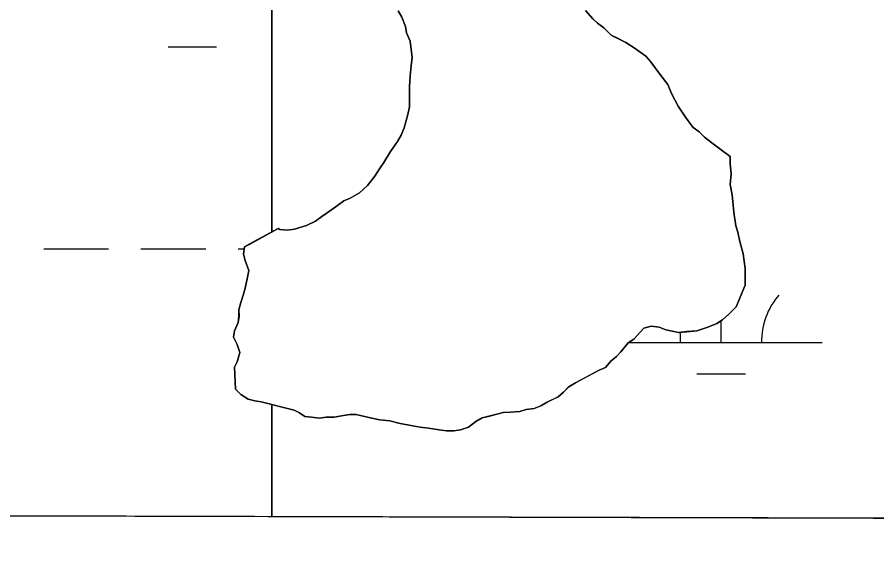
# Model space of a CAD drawing. Extents: x 3161564 to 3199464, y 849354 to 874788.
# Drawn here: x 3188351.4 to 3188776.4, y 854733.3 to 855004.4 of the extents above; entities that cross this region are included whole.
import ezdxf

# ---------------------------------------------------------------- set-up
doc = ezdxf.new("R2010")
doc.units = 0
for name, color, linetype in [('V-GRID-FRAM', 7, 'Continuous'), ('V-SITE-VEGE', 7, 'Continuous'), ('V-TOPO-SHOR', 7, 'Continuous'), ('V-WETL-SWMP', 7, 'Continuous')]:
    doc.layers.add(name, color=color, linetype=linetype)

msp = doc.modelspace()

# ---------------------------------------------------------------- linework, layer by layer
at = {"layer": 'V-GRID-FRAM'}
msp.add_lwpolyline([(3165819.25, 873007.56), (3197186.66, 872920.88), (3197144.33, 854733.31), (3165761.05, 854820.03), (3165819.25, 873007.56)], dxfattribs=at)
at = {"layer": 'V-SITE-VEGE'}
for points in [[(3185243.66, 856897.42), (3185243.66, 854766.19), (3192664.71, 854745.68)], [(3188632.42, 855007.62), (3188636.04, 855003.56), (3188638.31, 855001.31), (3188641.47, 854999.06), (3188645.09, 854995.45), (3188647.81, 854994.1), (3188652.33, 854991.85), (3188656.4, 854989.15), (3188662.28, 854985.09), (3188664.55, 854982.39), (3188669.08, 854976.07), (3188673.15, 854971.11), (3188674.97, 854966.6), (3188678.14, 854960.28), (3188681.77, 854954.86), (3188685.39, 854949.9), (3188688.56, 854947.65), (3188691.28, 854944.94), (3188694.89, 854942.24), (3188699.42, 854938.64), (3188703.94, 854935.48), (3188703.95, 854931.87), (3188704.41, 854926.9), (3188703.97, 854921.48), (3188704.88, 854916.51), (3188705.8, 854907.93), (3188706.72, 854901.15), (3188707.63, 854897.99), (3188708.54, 854893.93), (3188710.36, 854887.16), (3188711.28, 854879.93), (3188711.3, 854871.8), (3188709.95, 854868.63), (3188708.15, 854864.11), (3188706.8, 854860.95), (3188703.19, 854857.33), (3188700.04, 854854.61), (3188697.33, 854852.8), (3188692.82, 854850.98), (3188687.4, 854849.16), (3188682.43, 854848.7), (3188678.36, 854848.24), (3188672.04, 854849.59), (3188668.87, 854850.93), (3188664.8, 854851.38), (3188661.19, 854850.46), (3188656.23, 854845.04), (3188653.53, 854843.22), (3188649.92, 854838.7), (3188647.67, 854836.44), (3188644.96, 854834.17), (3188642.26, 854831), (3188639.1, 854829.64), (3188627.37, 854823.3), (3188624.21, 854821.48), (3188621.5, 854818.77), (3188618.79, 854816.5), (3188613.38, 854813.78), (3188610.22, 854811.97), (3188607.06, 854810.61), (3188603, 854810.15), (3188599.84, 854809.24), (3188595.32, 854808.78), (3188591.71, 854808.77), (3188588.55, 854807.86), (3188581.32, 854806.04), (3188578.16, 854804.22), (3188574.55, 854801.51), (3188570.49, 854800.14), (3188567.33, 854799.69), (3188563.72, 854799.68), (3188560.1, 854800.12), (3188554.68, 854801.02), (3188550.61, 854801.46), (3188545.19, 854802.35), (3188540.67, 854803.25), (3188535.7, 854804.59), (3188530.73, 854805.03), (3188526.66, 854805.93), (3188518.97, 854807.72), (3188515.81, 854807.71), (3188512.65, 854807.26), (3188508.14, 854806.34), (3188504.07, 854806.34), (3188500.91, 854805.88), (3188496.84, 854806.32), (3188493.68, 854806.77), (3188490.96, 854808.57), (3188488.25, 854809.92), (3188481.02, 854811.71), (3188476.05, 854813.06), (3188471.98, 854813.95), (3188468.82, 854814.4), (3188465.65, 854815.3), (3188462.04, 854817.55), (3188459.32, 854820.25), (3188458.85, 854831.09), (3188460.2, 854833.81), (3188461.54, 854838.33), (3188460.18, 854842.39), (3188458.36, 854846), (3188458.81, 854849.16), (3188460.61, 854853.23), (3188461.06, 854856.4), (3188461.05, 854859.56)], [(3188461.05, 854859.56), (3188461.94, 854863.18), (3188463.29, 854867.24), (3188464.19, 854870.86), (3188465.98, 854879), (3188464.16, 854883.96), (3188463.25, 854887.12), (3188463.7, 854890.74), (3188466.4, 854892.09), (3188480.39, 854899.8), (3188481.3, 854899.35), (3188484.91, 854898.91), (3188488.53, 854899.37), (3188494.4, 854901.19), (3188498.91, 854903.45), (3188502.07, 854905.72), (3188507.93, 854909.8), (3188512.89, 854913.42), (3188516.05, 854914.78), (3188520.57, 854917.5), (3188524.63, 854921.12), (3188528.23, 854925.65), (3188530.48, 854929.27), (3188532.74, 854932.43), (3188535.89, 854937.86), (3188539.49, 854942.84), (3188541.29, 854946), (3188542.64, 854949.62), (3188544.43, 854955.5), (3188545.33, 854960.01), (3188545.31, 854969.95), (3188545.75, 854975.38), (3188546.19, 854980.34), (3188546.64, 854984.41), (3188545.72, 854992.54), (3188543.9, 854996.6), (3188543.44, 854999.77), (3188541.62, 855004.28), (3188539.81, 855007.44)]]:
    msp.add_lwpolyline(points, dxfattribs=at)
at = {"layer": 'V-TOPO-SHOR'}
for points in [[(3188539.81, 855007.44), (3188541.62, 855004.28), (3188543.44, 854999.77), (3188543.9, 854996.6), (3188545.72, 854992.54), (3188546.64, 854984.41), (3188546.19, 854980.34), (3188545.75, 854975.38), (3188545.31, 854969.95), (3188545.32, 854966.34), (3188545.33, 854960.01), (3188544.43, 854955.5), (3188542.64, 854949.62), (3188541.29, 854946), (3188539.49, 854942.84), (3188535.89, 854937.86), (3188532.73, 854932.43), (3188530.48, 854929.27), (3188528.23, 854925.65), (3188524.63, 854921.12), (3188520.57, 854917.5), (3188516.05, 854914.78), (3188512.89, 854913.42), (3188507.93, 854909.8), (3188502.07, 854905.72), (3188498.91, 854903.45), (3188494.4, 854901.19), (3188488.53, 854899.37), (3188484.91, 854898.91), (3188481.3, 854899.35), (3188480.39, 854899.8), (3188466.4, 854892.1)], [(3188691.28, 854944.94), (3188688.56, 854947.65), (3188685.39, 854949.9), (3188681.77, 854954.86), (3188678.14, 854960.28), (3188674.97, 854966.6), (3188673.15, 854971.11), (3188669.08, 854976.07), (3188664.55, 854982.39), (3188662.28, 854985.09), (3188656.4, 854989.15), (3188652.33, 854991.85), (3188647.81, 854994.1), (3188645.09, 854995.45), (3188641.47, 854999.06), (3188638.31, 855001.31), (3188636.04, 855003.56), (3188632.42, 855007.62)], [(3188466.4, 854892.1), (3188463.7, 854890.74), (3188463.25, 854887.12), (3188464.16, 854883.96), (3188465.98, 854879), (3188465.08, 854874.93), (3188464.19, 854870.86), (3188463.29, 854867.24), (3188461.94, 854863.18), (3188461.05, 854859.56), (3188461.06, 854856.4), (3188460.61, 854853.23), (3188458.81, 854849.16), (3188458.36, 854846), (3188460.18, 854842.39), (3188461.54, 854838.33), (3188460.2, 854833.81), (3188458.85, 854831.09), (3188459.32, 854820.25), (3188462.04, 854817.55), (3188465.65, 854815.3), (3188468.82, 854814.4), (3188471.98, 854813.95), (3188476.05, 854813.06), (3188481.02, 854811.71), (3188488.25, 854809.92), (3188490.96, 854808.57), (3188493.68, 854806.77), (3188496.84, 854806.32), (3188500.91, 854805.88), (3188504.07, 854806.34), (3188508.14, 854806.34), (3188512.65, 854807.26), (3188515.81, 854807.71), (3188518.97, 854807.72), (3188526.66, 854805.93), (3188530.73, 854805.03), (3188535.7, 854804.59), (3188540.67, 854803.25), (3188545.19, 854802.35), (3188550.61, 854801.46), (3188554.68, 854801.02), (3188560.1, 854800.12), (3188563.72, 854799.68), (3188567.33, 854799.69), (3188570.49, 854800.14), (3188574.55, 854801.51), (3188578.16, 854804.22), (3188581.32, 854806.04), (3188584.93, 854806.95), (3188588.55, 854807.86), (3188591.71, 854808.77), (3188595.32, 854808.78), (3188599.84, 854809.24), (3188603, 854810.15), (3188607.06, 854810.61), (3188610.22, 854811.97), (3188613.38, 854813.78), (3188616.09, 854815.14), (3188618.8, 854816.5), (3188621.5, 854818.77), (3188624.21, 854821.48), (3188627.37, 854823.3), (3188633.23, 854826.47), (3188639.1, 854829.64), (3188642.26, 854831), (3188644.96, 854834.17), (3188647.67, 854836.44), (3188649.92, 854838.7), (3188653.53, 854843.22), (3188656.23, 854845.04), (3188661.19, 854850.47), (3188664.8, 854851.38), (3188668.87, 854850.93), (3188672.04, 854849.59), (3188678.36, 854848.24), (3188682.43, 854848.7), (3188687.4, 854849.16), (3188692.82, 854850.98), (3188697.33, 854852.8), (3188700.04, 854854.61), (3188703.19, 854857.33), (3188706.8, 854860.95), (3188708.15, 854864.11), (3188709.95, 854868.63), (3188711.3, 854871.8), (3188711.29, 854874.96), (3188711.28, 854879.93), (3188710.36, 854887.16), (3188708.54, 854893.93), (3188707.63, 854897.99), (3188706.72, 854901.15), (3188705.8, 854907.93), (3188704.88, 854916.51), (3188703.97, 854921.48), (3188704.41, 854926.9), (3188703.95, 854931.87), (3188703.94, 854935.48), (3188699.42, 854938.64), (3188694.89, 854942.24), (3188691.28, 854944.94)]]:
    msp.add_lwpolyline(points, dxfattribs=at)
at = {"layer": 'V-WETL-SWMP'}
for p, q in [((3188477.25, 854898.07), (3188477.25, 855125.31)), ((3188632.42, 855007.62), (3188636.04, 855003.56)), ((3188636.04, 855003.56), (3188638.31, 855001.31)), ((3188638.31, 855001.31), (3188641.47, 854999.06)), ((3188641.47, 854999.06), (3188645.09, 854995.45)), ((3188645.09, 854995.45), (3188652.33, 854991.85)), ((3188652.33, 854991.85), (3188656.4, 854989.15)), ((3188426, 854989.72), (3188450, 854989.72)), ((3188656.4, 854989.15), (3188662.28, 854985.09)), ((3188662.28, 854985.09), (3188664.55, 854982.39)), ((3188664.55, 854982.39), (3188669.08, 854976.07)), ((3188669.08, 854976.07), (3188673.15, 854971.11)), ((3188673.15, 854971.11), (3188674.97, 854966.6)), ((3188674.97, 854966.6), (3188678.14, 854960.28)), ((3188678.14, 854960.28), (3188681.77, 854954.87)), ((3188681.77, 854954.87), (3188685.39, 854949.9)), ((3188685.39, 854949.9), (3188688.56, 854947.65)), ((3188688.56, 854947.65), (3188691.27, 854944.95)), ((3188691.27, 854944.95), (3188694.89, 854942.24)), ((3188694.89, 854942.24), (3188699.42, 854938.64)), ((3188699.42, 854938.64), (3188703.94, 854935.48)), ((3188703.94, 854935.48), (3188703.95, 854931.87)), ((3188703.95, 854931.87), (3188704.41, 854926.9)), ((3188704.41, 854926.9), (3188703.97, 854921.48)), ((3188703.97, 854921.48), (3188704.88, 854916.51)), ((3188704.88, 854916.51), (3188705.8, 854907.93)), ((3188705.8, 854907.93), (3188706.72, 854901.16)), ((3188466.41, 854892.1), (3188477.25, 854898.07)), ((3188706.72, 854901.16), (3188707.63, 854898)), ((3188707.63, 854898), (3188708.54, 854893.93)), ((3188708.54, 854893.93), (3188710.36, 854887.16)), ((3188364.59, 854889.72), (3188396.59, 854889.72)), ((3188412.59, 854889.72), (3188444.59, 854889.72)), ((3188460.59, 854889.72), (3188463.57, 854889.72)), ((3188463.25, 854887.12), (3188463.7, 854890.74)), ((3188463.7, 854890.74), (3188466.41, 854892.1)), ((3188464.16, 854883.96), (3188463.25, 854887.12)), ((3188710.36, 854887.16), (3188711.28, 854879.93)), ((3188465.98, 854878.99), (3188464.16, 854883.96)), ((3188464.19, 854870.86), (3188465.98, 854878.99)), ((3188711.28, 854879.93), (3188711.3, 854871.8)), ((3188463.29, 854867.24), (3188464.19, 854870.86)), ((3188709.95, 854868.64), (3188708.15, 854864.12)), ((3188711.3, 854871.8), (3188709.95, 854868.64)), ((3188461.94, 854863.18), (3188463.29, 854867.24)), ((3188708.15, 854864.12), (3188706.8, 854860.95)), ((3188461.05, 854859.56), (3188461.94, 854863.18)), ((3188461.05, 854856.4), (3188461.05, 854859.56)), ((3188706.8, 854860.95), (3188703.19, 854857.33)), ((3188460.61, 854853.23), (3188461.05, 854856.4)), ((3188703.19, 854857.33), (3188700.04, 854854.61)), ((3188458.81, 854849.16), (3188460.61, 854853.23)), ((3188664.8, 854851.38), (3188661.19, 854850.47)), ((3188668.87, 854850.94), (3188664.8, 854851.38)), ((3188672.04, 854849.59), (3188668.87, 854850.94)), ((3188692.81, 854850.98), (3188687.4, 854849.17)), ((3188697.33, 854852.8), (3188692.81, 854850.98)), ((3188700.04, 854854.61), (3188697.33, 854852.8)), ((3188699.42, 854843.3), (3188699.42, 854854.2)), ((3188458.36, 854846), (3188458.81, 854849.16)), ((3188661.19, 854850.47), (3188656.23, 854845.04)), ((3188678.36, 854848.25), (3188672.04, 854849.59)), ((3188682.43, 854848.71), (3188678.36, 854848.25)), ((3188687.4, 854849.17), (3188682.43, 854848.71)), ((3188460.18, 854842.39), (3188458.36, 854846)), ((3188461.54, 854838.33), (3188460.18, 854842.39)), ((3188653.53, 854843.23), (3188649.92, 854838.7)), ((3188656.23, 854845.04), (3188653.53, 854843.23)), ((3188653.64, 854843.3), (3188749.42, 854843.3)), ((3188460.2, 854833.81), (3188461.54, 854838.33)), ((3188649.92, 854838.7), (3188647.67, 854836.44)), ((3188458.85, 854831.09), (3188460.2, 854833.81)), ((3188644.96, 854834.18), (3188642.26, 854831.01)), ((3188647.67, 854836.44), (3188644.96, 854834.18)), ((3188459.32, 854820.25), (3188458.85, 854831.09)), ((3188639.1, 854829.65), (3188627.36, 854823.3)), ((3188642.26, 854831.01), (3188639.1, 854829.65)), ((3188687.42, 854827.87), (3188711.42, 854827.87)), ((3188624.21, 854821.49), (3188621.5, 854818.77)), ((3188627.36, 854823.3), (3188624.21, 854821.49)), ((3188462.04, 854817.55), (3188459.32, 854820.25)), ((3188465.65, 854815.3), (3188462.04, 854817.55)), ((3188621.5, 854818.77), (3188618.79, 854816.51)), ((3188468.82, 854814.4), (3188465.65, 854815.3)), ((3188471.98, 854813.95), (3188468.82, 854814.4)), ((3188476.05, 854813.06), (3188471.98, 854813.95)), ((3188477.25, 854812.73), (3188476.05, 854813.06)), ((3188481.02, 854811.71), (3188477.25, 854812.73)), ((3188477.25, 854812.73), (3188477.25, 854757.26)), ((3188477.25, 854757.26), (3188477.25, 854812.73)), ((3188613.38, 854813.78), (3188610.22, 854811.97)), ((3188618.79, 854816.51), (3188613.38, 854813.78)), ((3188488.25, 854809.92), (3188481.02, 854811.71)), ((3188490.96, 854808.57), (3188488.25, 854809.92)), ((3188493.68, 854806.77), (3188490.96, 854808.57)), ((3188591.7, 854808.77), (3188588.54, 854807.86)), ((3188595.32, 854808.78), (3188591.7, 854808.77)), ((3188599.84, 854809.24), (3188595.32, 854808.78)), ((3188603, 854810.15), (3188599.84, 854809.24)), ((3188607.06, 854810.61), (3188603, 854810.15)), ((3188610.22, 854811.97), (3188607.06, 854810.61)), ((3188496.84, 854806.32), (3188493.68, 854806.77)), ((3188500.91, 854805.88), (3188496.84, 854806.32)), ((3188504.07, 854806.34), (3188500.91, 854805.88)), ((3188508.14, 854806.35), (3188504.07, 854806.34)), ((3188512.65, 854807.26), (3188508.14, 854806.35)), ((3188515.81, 854807.72), (3188512.65, 854807.26)), ((3188518.97, 854807.72), (3188515.81, 854807.72)), ((3188526.66, 854805.93), (3188518.97, 854807.72)), ((3188530.73, 854805.04), (3188526.66, 854805.93)), ((3188535.7, 854804.6), (3188530.73, 854805.04)), ((3188540.67, 854803.25), (3188535.7, 854804.6)), ((3188578.16, 854804.23), (3188574.55, 854801.51)), ((3188581.32, 854806.04), (3188578.16, 854804.23)), ((3188588.54, 854807.86), (3188581.32, 854806.04)), ((3188545.19, 854802.36), (3188540.67, 854803.25)), ((3188550.61, 854801.46), (3188545.19, 854802.36)), ((3188554.68, 854801.02), (3188550.61, 854801.46)), ((3188560.1, 854800.13), (3188554.68, 854801.02)), ((3188563.71, 854799.68), (3188560.1, 854800.13)), ((3188570.49, 854800.15), (3188567.33, 854799.69)), ((3188574.55, 854801.51), (3188570.49, 854800.15)), ((3188567.33, 854799.69), (3188563.71, 854799.68)), ((3187490.09, 854759.98), (3188477.25, 854757.26)), ((3188477.25, 854757.26), (3188875.91, 854756.15))]:
    msp.add_line(p, q, dxfattribs=at)
msp.add_lwpolyline([(3188477.25, 855125.31), (3188477.25, 854898.07), (3188480.39, 854899.8), (3188481.3, 854899.35), (3188484.91, 854898.91), (3188488.53, 854899.37), (3188494.4, 854901.19), (3188498.91, 854903.45), (3188502.07, 854905.72), (3188507.93, 854909.8), (3188512.89, 854913.42), (3188516.05, 854914.78), (3188520.57, 854917.5), (3188524.62, 854921.12), (3188528.23, 854925.65), (3188530.48, 854929.27), (3188532.73, 854932.43), (3188535.89, 854937.86), (3188539.49, 854942.84), (3188541.29, 854946), (3188542.64, 854949.62), (3188544.43, 854955.5), (3188545.33, 854960.01), (3188545.31, 854969.95), (3188545.75, 854975.38), (3188546.19, 854980.35), (3188546.64, 854984.41), (3188545.72, 854992.54), (3188543.9, 854996.6), (3188543.44, 854999.77), (3188541.63, 855004.28), (3188539.81, 855007.44)], dxfattribs=at)
for centre, start, end in [((3188754.67, 854843.78), 139.2282, 180.7718), ((3188644.18, 854843.78), 359.2282, 7.4215)]:
    msp.add_arc(centre, 35.25, start, end, dxfattribs=at)

doc.saveas('drawing.dxf')
